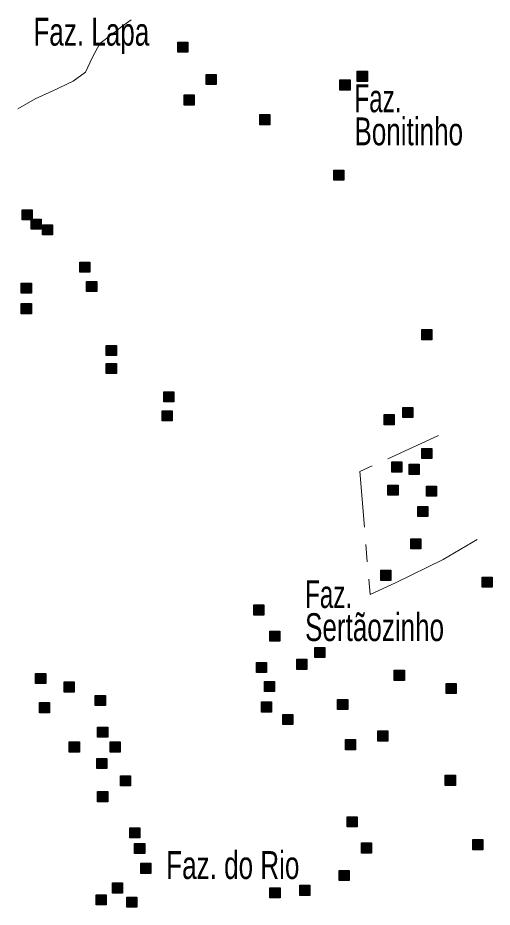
# Model space of a CAD drawing. Extents: x 445.4 to 500, y 8728.7 to 8784.
# Drawn here: x 482.61 to 485.34, y 8728.71 to 8733.82 of the extents above; entities that cross this region are included whole.
import ezdxf

# ---------------------------------------------------------------- set-up
doc = ezdxf.new("R2010")
doc.units = 0
doc.header["$LTSCALE"] = 0.064
doc.linetypes.add('DOT_DASHED', pattern=[7.7, 5, -1.2, 0.3, -1.2])
doc.layers.add('2', color=7, linetype='Continuous', lineweight=25)
doc.layers.add('22', color=7, linetype='DOT_DASHED', lineweight=13)
doc.layers.add('61', color=7, linetype='Continuous')

msp = doc.modelspace()

# ---------------------------------------------------------------- hatches: boundary and pattern name
at = {"layer": '2'}
for points in [[(483.531, 8733.6845), (483.589, 8733.6845), (483.589, 8733.6265), (483.531, 8733.6265)], [(483.6939, 8733.4989), (483.7519, 8733.4989), (483.7519, 8733.4409), (483.6939, 8733.4409)], [(484.5627, 8733.517), (484.6207, 8733.517), (484.6207, 8733.459), (484.5627, 8733.459)], [(484.4631, 8733.4672), (484.5211, 8733.4672), (484.5211, 8733.4092), (484.4631, 8733.4092)], [(483.5672, 8733.3812), (483.6252, 8733.3812), (483.6252, 8733.3232), (483.5672, 8733.3232)], [(484.0016, 8733.268), (484.0596, 8733.268), (484.0596, 8733.21), (484.0016, 8733.21)], [(484.4276, 8732.9495), (484.4856, 8732.9495), (484.4856, 8732.8915), (484.4276, 8732.8915)], [(482.635, 8732.7202), (482.693, 8732.7202), (482.693, 8732.6622), (482.635, 8732.6622)], [(482.6869, 8732.6669), (482.7449, 8732.6669), (482.7449, 8732.6089), (482.6869, 8732.6089)], [(482.7527, 8732.6342), (482.8107, 8732.6342), (482.8107, 8732.5762), (482.7527, 8732.5762)], [(482.9668, 8732.4197), (483.0248, 8732.4197), (483.0248, 8732.3617), (482.9668, 8732.3617)], [(483.0061, 8732.3082), (483.0641, 8732.3082), (483.0641, 8732.2502), (483.0061, 8732.2502)], [(482.6305, 8732.2991), (482.6885, 8732.2991), (482.6885, 8732.2411), (482.6305, 8732.2411)], [(482.6305, 8732.1814), (482.6885, 8732.1814), (482.6885, 8732.1234), (482.6305, 8732.1234)], [(484.9337, 8732.032), (484.9917, 8732.032), (484.9917, 8731.974), (484.9337, 8731.974)], [(483.1192, 8731.9415), (483.1772, 8731.9415), (483.1772, 8731.8835), (483.1192, 8731.8835)], [(483.1192, 8731.8373), (483.1772, 8731.8373), (483.1772, 8731.7793), (483.1192, 8731.7793)], [(483.4495, 8731.6744), (483.5075, 8731.6744), (483.5075, 8731.6164), (483.4495, 8731.6164)], [(483.4405, 8731.5657), (483.4985, 8731.5657), (483.4985, 8731.5077), (483.4405, 8731.5077)], [(484.7165, 8731.5431), (484.7745, 8731.5431), (484.7745, 8731.4851), (484.7165, 8731.4851)], [(484.8251, 8731.5838), (484.8831, 8731.5838), (484.8831, 8731.5258), (484.8251, 8731.5258)], [(484.9337, 8731.3484), (484.9917, 8731.3484), (484.9917, 8731.2904), (484.9337, 8731.2904)], [(484.7618, 8731.2714), (484.8198, 8731.2714), (484.8198, 8731.2134), (484.7618, 8731.2134)], [(484.8613, 8731.2578), (484.9193, 8731.2578), (484.9193, 8731.1998), (484.8613, 8731.1998)], [(484.7391, 8731.1374), (484.7971, 8731.1374), (484.7971, 8731.0794), (484.7391, 8731.0794)], [(484.9609, 8731.1328), (485.0189, 8731.1328), (485.0189, 8731.0748), (484.9609, 8731.0748)], [(484.9111, 8731.0151), (484.9691, 8731.0151), (484.9691, 8730.9571), (484.9111, 8730.9571)], [(484.8704, 8730.8295), (484.9284, 8730.8295), (484.9284, 8730.7715), (484.8704, 8730.7715)], [(484.6984, 8730.6484), (484.7564, 8730.6484), (484.7564, 8730.5904), (484.6984, 8730.5904)], [(485.2807, 8730.6093), (485.3387, 8730.6093), (485.3387, 8730.5513), (485.2807, 8730.5513)], [(483.9677, 8730.4492), (484.0257, 8730.4492), (484.0257, 8730.3912), (483.9677, 8730.3912)], [(484.0602, 8730.2991), (484.1182, 8730.2991), (484.1182, 8730.2411), (484.0602, 8730.2411)], [(484.3183, 8730.2047), (484.3763, 8730.2047), (484.3763, 8730.1467), (484.3183, 8730.1467)], [(483.9835, 8730.1187), (484.0415, 8730.1187), (484.0415, 8730.0607), (483.9835, 8730.0607)], [(484.2142, 8730.1368), (484.2722, 8730.1368), (484.2722, 8730.0788), (484.2142, 8730.0788)], [(484.7753, 8730.0734), (484.8333, 8730.0734), (484.8333, 8730.0154), (484.7753, 8730.0154)], [(482.7131, 8730.0557), (482.7711, 8730.0557), (482.7711, 8729.9977), (482.7131, 8729.9977)], [(482.8765, 8730.0062), (482.9345, 8730.0062), (482.9345, 8729.9482), (482.8765, 8729.9482)], [(484.0287, 8730.01), (484.0867, 8730.01), (484.0867, 8729.952), (484.0287, 8729.952)], [(485.0737, 8729.9978), (485.1317, 8729.9978), (485.1317, 8729.9398), (485.0737, 8729.9398)], [(483.0558, 8729.9285), (483.1138, 8729.9285), (483.1138, 8729.8705), (483.0558, 8729.8705)], [(484.4495, 8729.9059), (484.5075, 8729.9059), (484.5075, 8729.8479), (484.4495, 8729.8479)], [(482.7346, 8729.8878), (482.7926, 8729.8878), (482.7926, 8729.8298), (482.7346, 8729.8298)], [(484.0121, 8729.8914), (484.0701, 8729.8914), (484.0701, 8729.8334), (484.0121, 8729.8334)], [(484.135, 8729.8199), (484.193, 8729.8199), (484.193, 8729.7619), (484.135, 8729.7619)], [(483.0694, 8729.7474), (483.1274, 8729.7474), (483.1274, 8729.6894), (483.0694, 8729.6894)], [(484.6803, 8729.7248), (484.7383, 8729.7248), (484.7383, 8729.6668), (484.6803, 8729.6668)], [(482.9065, 8729.6614), (482.9645, 8729.6614), (482.9645, 8729.6034), (482.9065, 8729.6034)], [(483.1418, 8729.6614), (483.1998, 8729.6614), (483.1998, 8729.6034), (483.1418, 8729.6034)], [(484.4948, 8729.675), (484.5528, 8729.675), (484.5528, 8729.617), (484.4948, 8729.617)], [(483.0649, 8729.5663), (483.1229, 8729.5663), (483.1229, 8729.5083), (483.0649, 8729.5083)], [(483.2006, 8729.4667), (483.2586, 8729.4667), (483.2586, 8729.4087), (483.2006, 8729.4087)], [(485.0688, 8729.4701), (485.1268, 8729.4701), (485.1268, 8729.4121), (485.0688, 8729.4121)], [(483.0694, 8729.3762), (483.1274, 8729.3762), (483.1274, 8729.3182), (483.0694, 8729.3182)], [(484.5038, 8729.2313), (484.5618, 8729.2313), (484.5618, 8729.1733), (484.5038, 8729.1733)], [(483.2549, 8729.1679), (483.3129, 8729.1679), (483.3129, 8729.1099), (483.2549, 8729.1099)], [(485.2265, 8729.1002), (485.2845, 8729.1002), (485.2845, 8729.0422), (485.2265, 8729.0422)], [(483.2821, 8729.0774), (483.3401, 8729.0774), (483.3401, 8729.0194), (483.2821, 8729.0194)], [(484.5867, 8729.081), (484.6447, 8729.081), (484.6447, 8729.023), (484.5867, 8729.023)], [(483.3183, 8728.9642), (483.3763, 8728.9642), (483.3763, 8728.9062), (483.3183, 8728.9062)], [(484.4586, 8728.9234), (484.5166, 8728.9234), (484.5166, 8728.8654), (484.4586, 8728.8654)], [(483.1554, 8728.851), (483.2134, 8728.851), (483.2134, 8728.793), (483.1554, 8728.793)], [(484.2323, 8728.8374), (484.2903, 8728.8374), (484.2903, 8728.7794), (484.2323, 8728.7794)], [(483.0604, 8728.7831), (483.1184, 8728.7831), (483.1184, 8728.7251), (483.0604, 8728.7251)], [(484.0604, 8728.8238), (484.1184, 8728.8238), (484.1184, 8728.7658), (484.0604, 8728.7658)], [(483.2368, 8728.7695), (483.2948, 8728.7695), (483.2948, 8728.7115), (483.2368, 8728.7115)]]:
    msp.add_hatch(color=256, dxfattribs=at).paths.add_polyline_path(points)

# ---------------------------------------------------------------- linework, layer by layer
for points in [[(483.531, 8733.6845), (483.589, 8733.6845), (483.589, 8733.6265), (483.531, 8733.6265)], [(483.6939, 8733.4989), (483.7519, 8733.4989), (483.7519, 8733.4409), (483.6939, 8733.4409)], [(484.5627, 8733.517), (484.6207, 8733.517), (484.6207, 8733.459), (484.5627, 8733.459)], [(484.4631, 8733.4672), (484.5211, 8733.4672), (484.5211, 8733.4092), (484.4631, 8733.4092)], [(483.5672, 8733.3812), (483.6252, 8733.3812), (483.6252, 8733.3232), (483.5672, 8733.3232)], [(484.0016, 8733.268), (484.0596, 8733.268), (484.0596, 8733.21), (484.0016, 8733.21)], [(484.4276, 8732.9495), (484.4856, 8732.9495), (484.4856, 8732.8915), (484.4276, 8732.8915)], [(482.635, 8732.7202), (482.693, 8732.7202), (482.693, 8732.6622), (482.635, 8732.6622)], [(482.6869, 8732.6669), (482.7449, 8732.6669), (482.7449, 8732.6089), (482.6869, 8732.6089)], [(482.7527, 8732.6342), (482.8107, 8732.6342), (482.8107, 8732.5762), (482.7527, 8732.5762)], [(482.9668, 8732.4197), (483.0248, 8732.4197), (483.0248, 8732.3617), (482.9668, 8732.3617)], [(483.0061, 8732.3082), (483.0641, 8732.3082), (483.0641, 8732.2502), (483.0061, 8732.2502)], [(482.6305, 8732.2991), (482.6885, 8732.2991), (482.6885, 8732.2411), (482.6305, 8732.2411)], [(482.6305, 8732.1814), (482.6885, 8732.1814), (482.6885, 8732.1234), (482.6305, 8732.1234)], [(484.9337, 8732.032), (484.9917, 8732.032), (484.9917, 8731.974), (484.9337, 8731.974)], [(483.1192, 8731.9415), (483.1772, 8731.9415), (483.1772, 8731.8835), (483.1192, 8731.8835)], [(483.1192, 8731.8373), (483.1772, 8731.8373), (483.1772, 8731.7793), (483.1192, 8731.7793)], [(483.4495, 8731.6744), (483.5075, 8731.6744), (483.5075, 8731.6164), (483.4495, 8731.6164)], [(483.4405, 8731.5657), (483.4985, 8731.5657), (483.4985, 8731.5077), (483.4405, 8731.5077)], [(484.7165, 8731.5431), (484.7745, 8731.5431), (484.7745, 8731.4851), (484.7165, 8731.4851)], [(484.8251, 8731.5838), (484.8831, 8731.5838), (484.8831, 8731.5258), (484.8251, 8731.5258)], [(484.9337, 8731.3484), (484.9917, 8731.3484), (484.9917, 8731.2904), (484.9337, 8731.2904)], [(484.7618, 8731.2714), (484.8198, 8731.2714), (484.8198, 8731.2134), (484.7618, 8731.2134)], [(484.8613, 8731.2578), (484.9193, 8731.2578), (484.9193, 8731.1998), (484.8613, 8731.1998)], [(484.7391, 8731.1374), (484.7971, 8731.1374), (484.7971, 8731.0794), (484.7391, 8731.0794)], [(484.9609, 8731.1328), (485.0189, 8731.1328), (485.0189, 8731.0748), (484.9609, 8731.0748)], [(484.9111, 8731.0151), (484.9691, 8731.0151), (484.9691, 8730.9571), (484.9111, 8730.9571)], [(484.8704, 8730.8295), (484.9284, 8730.8295), (484.9284, 8730.7715), (484.8704, 8730.7715)], [(484.6984, 8730.6484), (484.7564, 8730.6484), (484.7564, 8730.5904), (484.6984, 8730.5904)], [(485.2807, 8730.6093), (485.3387, 8730.6093), (485.3387, 8730.5513), (485.2807, 8730.5513)], [(483.9677, 8730.4492), (484.0257, 8730.4492), (484.0257, 8730.3912), (483.9677, 8730.3912)], [(484.0602, 8730.2991), (484.1182, 8730.2991), (484.1182, 8730.2411), (484.0602, 8730.2411)], [(484.3183, 8730.2047), (484.3763, 8730.2047), (484.3763, 8730.1467), (484.3183, 8730.1467)], [(483.9835, 8730.1187), (484.0415, 8730.1187), (484.0415, 8730.0607), (483.9835, 8730.0607)], [(484.2142, 8730.1368), (484.2722, 8730.1368), (484.2722, 8730.0788), (484.2142, 8730.0788)], [(484.7753, 8730.0734), (484.8333, 8730.0734), (484.8333, 8730.0154), (484.7753, 8730.0154)], [(482.7131, 8730.0557), (482.7711, 8730.0557), (482.7711, 8729.9977), (482.7131, 8729.9977)], [(482.8765, 8730.0062), (482.9345, 8730.0062), (482.9345, 8729.9482), (482.8765, 8729.9482)], [(484.0287, 8730.01), (484.0867, 8730.01), (484.0867, 8729.952), (484.0287, 8729.952)], [(485.0737, 8729.9978), (485.1317, 8729.9978), (485.1317, 8729.9398), (485.0737, 8729.9398)], [(483.0558, 8729.9285), (483.1138, 8729.9285), (483.1138, 8729.8705), (483.0558, 8729.8705)], [(484.4495, 8729.9059), (484.5075, 8729.9059), (484.5075, 8729.8479), (484.4495, 8729.8479)], [(482.7346, 8729.8878), (482.7926, 8729.8878), (482.7926, 8729.8298), (482.7346, 8729.8298)], [(484.0121, 8729.8914), (484.0701, 8729.8914), (484.0701, 8729.8334), (484.0121, 8729.8334)], [(484.135, 8729.8199), (484.193, 8729.8199), (484.193, 8729.7619), (484.135, 8729.7619)], [(483.0694, 8729.7474), (483.1274, 8729.7474), (483.1274, 8729.6894), (483.0694, 8729.6894)], [(484.6803, 8729.7248), (484.7383, 8729.7248), (484.7383, 8729.6668), (484.6803, 8729.6668)], [(482.9065, 8729.6614), (482.9645, 8729.6614), (482.9645, 8729.6034), (482.9065, 8729.6034)], [(483.1418, 8729.6614), (483.1998, 8729.6614), (483.1998, 8729.6034), (483.1418, 8729.6034)], [(484.4948, 8729.675), (484.5528, 8729.675), (484.5528, 8729.617), (484.4948, 8729.617)], [(483.0649, 8729.5663), (483.1229, 8729.5663), (483.1229, 8729.5083), (483.0649, 8729.5083)], [(483.2006, 8729.4667), (483.2586, 8729.4667), (483.2586, 8729.4087), (483.2006, 8729.4087)], [(485.0688, 8729.4701), (485.1268, 8729.4701), (485.1268, 8729.4121), (485.0688, 8729.4121)], [(483.0694, 8729.3762), (483.1274, 8729.3762), (483.1274, 8729.3182), (483.0694, 8729.3182)], [(484.5038, 8729.2313), (484.5618, 8729.2313), (484.5618, 8729.1733), (484.5038, 8729.1733)], [(483.2549, 8729.1679), (483.3129, 8729.1679), (483.3129, 8729.1099), (483.2549, 8729.1099)], [(485.2265, 8729.1002), (485.2845, 8729.1002), (485.2845, 8729.0422), (485.2265, 8729.0422)], [(483.2821, 8729.0774), (483.3401, 8729.0774), (483.3401, 8729.0194), (483.2821, 8729.0194)], [(484.5867, 8729.081), (484.6447, 8729.081), (484.6447, 8729.023), (484.5867, 8729.023)], [(483.3183, 8728.9642), (483.3763, 8728.9642), (483.3763, 8728.9062), (483.3183, 8728.9062)], [(484.4586, 8728.9234), (484.5166, 8728.9234), (484.5166, 8728.8654), (484.4586, 8728.8654)], [(483.1554, 8728.851), (483.2134, 8728.851), (483.2134, 8728.793), (483.1554, 8728.793)], [(484.2323, 8728.8374), (484.2903, 8728.8374), (484.2903, 8728.7794), (484.2323, 8728.7794)], [(483.0604, 8728.7831), (483.1184, 8728.7831), (483.1184, 8728.7251), (483.0604, 8728.7251)], [(484.0604, 8728.8238), (484.1184, 8728.8238), (484.1184, 8728.7658), (484.0604, 8728.7658)], [(483.2368, 8728.7695), (483.2948, 8728.7695), (483.2948, 8728.7115), (483.2368, 8728.7115)]]:
    msp.add_lwpolyline(points, close=True, dxfattribs=at)
at = {"layer": '22'}
for points in [[(482.6103, 8733.3017), (482.7097, 8733.3586), (482.8117, 8733.4056), (482.9294, 8733.4605), (483, 8733.5114), (483.0392, 8733.5976), (483.0824, 8733.676), (483.153, 8733.7308), (483.2079, 8733.7739), (483.2628, 8733.8131)], [(485.0296, 8731.4236), (484.5774, 8731.2156), (484.6361, 8730.5086), (484.7829, 8730.577), (485.0569, 8730.7106), (485.2513, 8730.8248)]]:
    msp.add_lwpolyline(points, dxfattribs=at)

# ---------------------------------------------------------------- texts
at = {"layer": '61'}
for s, width, p in [('Faz. Lapa', 0.7, (482.7001, 8733.6646)), ('Faz.', 0.65, (484.5464, 8733.2817)), ('Bonitinho', 0.7, (484.5464, 8733.0917)), ('Faz.', 0.65, (484.2624, 8730.4316)), ('Sertãozinho', 0.7, (484.2624, 8730.2416)), ('Faz. do Rio', 0.7, (483.464, 8728.874))]:
    msp.add_text(s, height=0.16, dxfattribs=dict(at, width=width)).set_placement(p)

doc.saveas('drawing.dxf')
